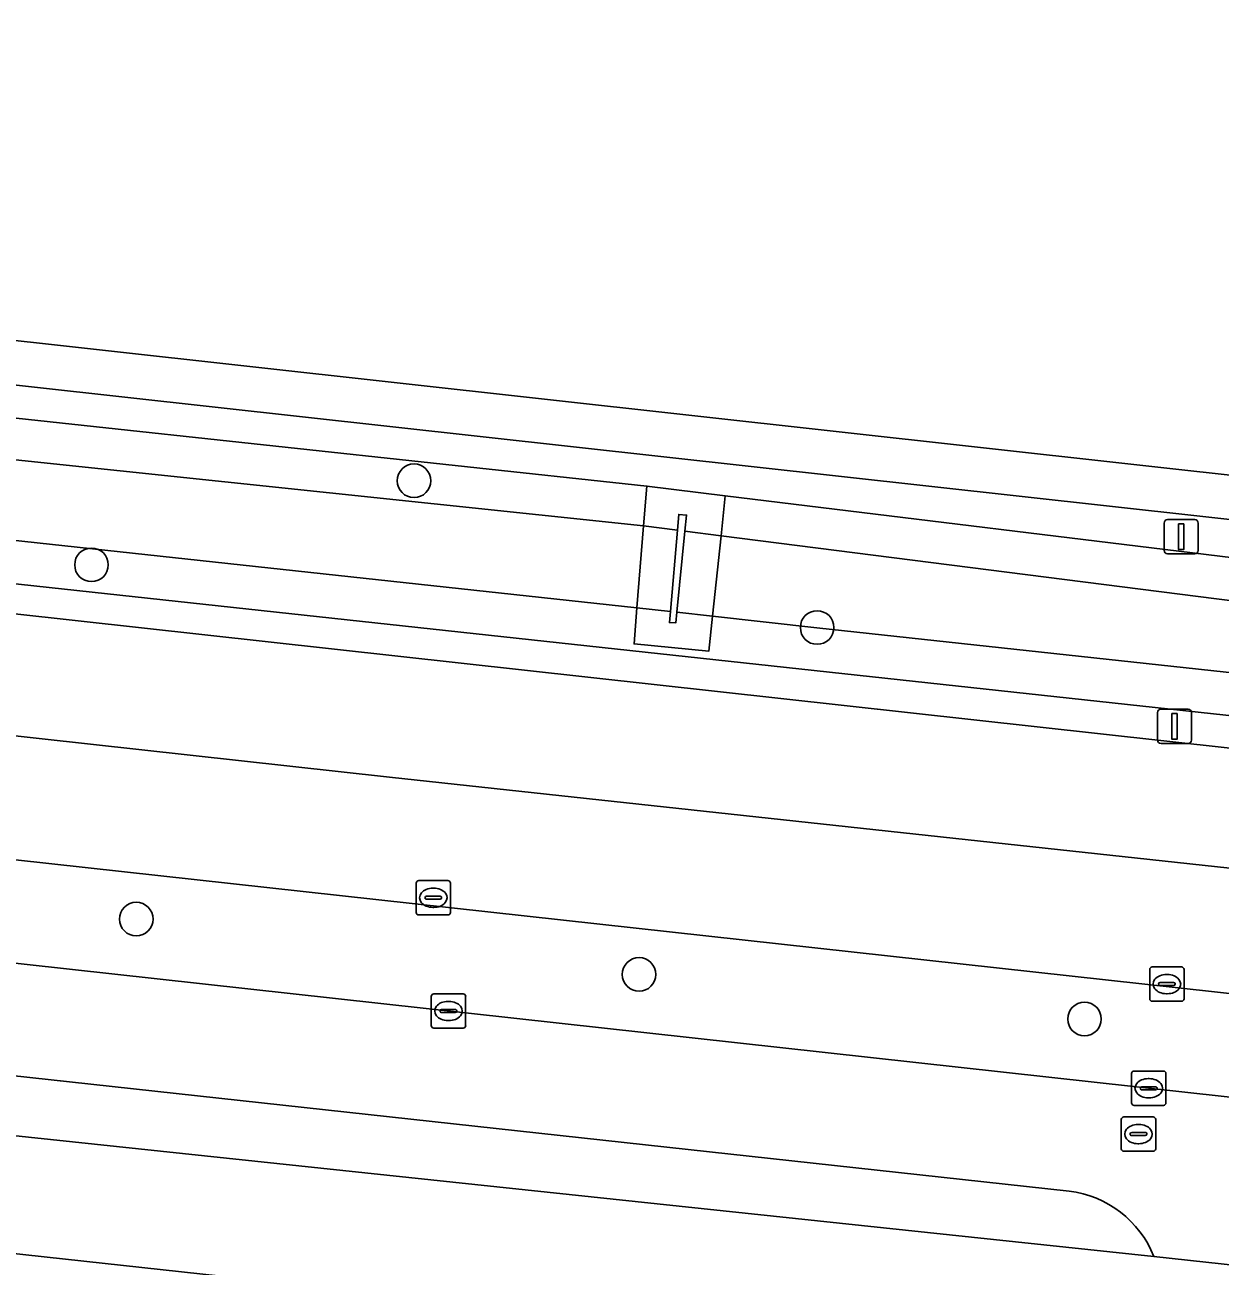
# Model space of a CAD drawing. Extents: x 162184 to 163154, y 385507 to 386516.
# Drawn here: x 162480.91 to 162515.72, y 386437.26 to 386473.4 of the extents above; entities that cross this region are included whole.
import ezdxf

# ---------------------------------------------------------------- set-up
doc = ezdxf.new("R2010")
doc.units = 0
for name, color, linetype in [('IMGEO_Berm_groen', 7, 'Continuous'), ('IMGEO_Boom', 7, 'Continuous'), ('IMGEO_Fietspad_gesloten', 7, 'Continuous'), ('IMGEO_Kolk', 7, 'Continuous'), ('IMGEO_Lichtmast', 7, 'Continuous'), ('IMGEO_Muur', 7, 'Continuous'), ('IMGEO_Oever', 7, 'Continuous'), ('IMGEO_OVBaan_gesloten', 7, 'Continuous'), ('IMGEO_Rijbaan_lokaal_open', 7, 'Continuous'), ('IMGEO_Rijbaan_regionaal_gesloten', 7, 'Continuous'), ('IMGEO_Rioolput', 7, 'Continuous'), ('IMGEO_Terreindeel_open', 7, 'Continuous'), ('IMGEO_Voetpad_open', 7, 'Continuous'), ('IMGEO_Waterloop', 7, 'Continuous')]:
    doc.layers.add(name, color=color, linetype=linetype)

msp = doc.modelspace()

# ---------------------------------------------------------------- linework, layer by layer
at = {"layer": 'IMGEO_Berm_groen'}
for points in [[(162541.252, 386456.199), (162397.539, 386472.113), (162395.318, 386472.359), (162394.948, 386471.487), (162397.779, 386471.186), (162400.841, 386470.909), (162402.12, 386470.769), (162422.559, 386468.367), (162447.197, 386465.623), (162450.483, 386465.257), (162465.526, 386463.582), (162499.024, 386459.971), (162501.305, 386459.689), (162516.904, 386457.789), (162537.483, 386455.491)], [(162570.818, 386447.339), (162569.607, 386447.487), (162568.012, 386447.875), (162562.087, 386448.548), (162547.314, 386449.891), (162535.294, 386451.198), (162450.21, 386460.422), (162446.971, 386460.788), (162401.545, 386466.031), (162397.25, 386466.468), (162393.017, 386466.943), (162392.606, 386465.976)], [(162392.606, 386465.976), (162396.664, 386465.528), (162542.092, 386449.462), (162563.316, 386447.453)], [(162613.988, 386438.091), (162606.697, 386438.297), (162597.59, 386438.678), (162578.374, 386439.662), (162558.009, 386441.049), (162541.026, 386442.441), (162445.632, 386452.94), (162395.715, 386458.384), (162389.661, 386459.044), (162389.661, 386459.044), (162388.471, 386456.244)], [(162388.471, 386456.244), (162388.471, 386456.244), (162395.33, 386455.487), (162519.79, 386441.76)], [(162511.316, 386439.442), (162452.562, 386445.864), (162394.901, 386452.259), (162387.143, 386453.119), (162386.302, 386451.14)], [(162386.302, 386451.14), (162410.16, 386448.539), (162420.849, 386447.373), (162445.492, 386444.783), (162513.786, 386437.543)]]:
    msp.add_lwpolyline(points, dxfattribs=at)
msp.add_arc((162510.951, 386436.411), 3.052, 21.7592, 83.1328, dxfattribs=at)
at = {"layer": 'IMGEO_Boom'}
for centre in [(162492.242, 386460.126), (162482.85, 386457.679), (162503.98, 386455.853), (162484.153, 386447.364), (162498.795, 386445.753), (162511.766, 386444.454)]:
    msp.add_circle(centre, 0.489, dxfattribs=at)
at = {"layer": 'IMGEO_Fietspad_gesloten'}
for points in [[(162420.849, 386447.373), (162410.16, 386448.539), (162409.778, 386445.416), (162413.301, 386445.028), (162415.005, 386444.81), (162431.632, 386443.01), (162440.398, 386442.014), (162453.79, 386440.539), (162465.837, 386439.248), (162475.78, 386438.147), (162491.163, 386436.474), (162495.383, 386436.058), (162512.845, 386434.099), (162535.416, 386431.622), (162535.473, 386431.8), (162546.282, 386431.799), (162555.818, 386431.981)], [(162619.523, 386432.354), (162616.897, 386432.615), (162613.714, 386432.942), (162606.078, 386434.165), (162566.111, 386435.21), (162535.834, 386435.272), (162524.914, 386436.329), (162513.786, 386437.543), (162445.492, 386444.783), (162420.849, 386447.373)]]:
    msp.add_lwpolyline(points, dxfattribs=at)
at = {"layer": 'IMGEO_Kolk'}
for p, q in [((162492.304, 386447.558), (162492.304, 386448.41)), ((162492.379, 386448.484), (162493.231, 386448.484)), ((162492.792, 386448.264), (162492.817, 386448.264)), ((162493.305, 386448.41), (162493.305, 386447.558)), ((162492.563, 386447.978), (162492.563, 386447.99)), ((162493.001, 386447.941), (162492.603, 386447.941)), ((162492.606, 386448.027), (162493.004, 386448.027)), ((162493.047, 386447.99), (162493.047, 386447.978)), ((162492.815, 386447.704), (162492.79, 386447.704)), ((162493.231, 386447.484), (162492.379, 386447.484)), ((162513.664, 386445.045), (162513.664, 386445.897)), ((162513.739, 386445.971), (162514.591, 386445.971)), ((162514.152, 386445.751), (162514.177, 386445.751)), ((162514.665, 386445.897), (162514.665, 386445.045)), ((162513.923, 386445.465), (162513.923, 386445.477)), ((162514.361, 386445.428), (162513.963, 386445.428)), ((162513.966, 386445.514), (162514.364, 386445.514)), ((162514.407, 386445.477), (162514.407, 386445.465)), ((162492.745, 386444.262), (162492.745, 386445.114)), ((162492.82, 386445.188), (162493.672, 386445.188)), ((162493.233, 386444.968), (162493.258, 386444.968)), ((162493.746, 386445.114), (162493.746, 386444.262)), ((162514.591, 386444.971), (162513.739, 386444.971)), ((162514.175, 386445.191), (162514.15, 386445.191)), ((162493.004, 386444.682), (162493.004, 386444.694)), ((162493.442, 386444.645), (162493.044, 386444.645)), ((162493.047, 386444.731), (162493.445, 386444.731)), ((162493.488, 386444.694), (162493.488, 386444.682)), ((162493.256, 386444.408), (162493.231, 386444.408)), ((162493.672, 386444.188), (162492.82, 386444.188)), ((162513.135, 386442.013), (162513.135, 386442.865)), ((162513.21, 386442.939), (162514.062, 386442.939)), ((162514.136, 386442.865), (162514.136, 386442.013)), ((162513.394, 386442.433), (162513.394, 386442.445)), ((162513.437, 386442.482), (162513.835, 386442.482)), ((162513.623, 386442.719), (162513.648, 386442.719)), ((162513.878, 386442.445), (162513.878, 386442.433)), ((162513.832, 386442.396), (162513.434, 386442.396)), ((162513.646, 386442.159), (162513.621, 386442.159)), ((162514.062, 386441.939), (162513.21, 386441.939))]:
    msp.add_line(p, q, dxfattribs=at)
for points in [[(162492.304, 386447.558), (162492.304, 386448.41)], [(162492.379, 386448.484), (162493.231, 386448.484)], [(162493.305, 386448.41), (162493.305, 386447.558)], [(162493.231, 386447.484), (162492.379, 386447.484)], [(162513.664, 386445.045), (162513.664, 386445.897)], [(162513.739, 386445.971), (162514.591, 386445.971)], [(162514.665, 386445.897), (162514.665, 386445.045)], [(162492.745, 386444.262), (162492.745, 386445.114)], [(162492.82, 386445.188), (162493.672, 386445.188)], [(162493.746, 386445.114), (162493.746, 386444.262)], [(162514.591, 386444.971), (162513.739, 386444.971)], [(162493.672, 386444.188), (162492.82, 386444.188)], [(162513.135, 386442.013), (162513.135, 386442.865)], [(162513.21, 386442.939), (162514.062, 386442.939)], [(162514.136, 386442.865), (162514.136, 386442.013)], [(162514.062, 386441.939), (162513.21, 386441.939)]]:
    msp.add_lwpolyline(points, dxfattribs=at)
for centre, radius, start, end in [((162492.381, 386448.408), 0.0765, 91.552, 178.448), ((162492.381, 386448.408), 0.0765, 91.552, 178.448), ((162493.229, 386448.408), 0.0765, 1.552, 88.448), ((162493.229, 386448.408), 0.0765, 1.552, 88.448), ((162492.603, 386447.987), 0.0403, 85.8775, 175.7526), ((162492.6, 386447.977), 0.0366, 178.938, 274.7102), ((162493.004, 386447.984), 0.043, 264.8664, 352.4533), ((162493.008, 386447.989), 0.0386, 1.7309, 96.639), ((162492.381, 386447.56), 0.0765, 181.552, 268.448), ((162492.381, 386447.56), 0.0765, 181.552, 268.448), ((162493.229, 386447.56), 0.0765, 271.552, 358.448), ((162493.229, 386447.56), 0.0765, 271.552, 358.448), ((162513.741, 386445.895), 0.0765, 91.552, 178.448), ((162513.741, 386445.895), 0.0765, 91.552, 178.448), ((162514.589, 386445.895), 0.0765, 1.552, 88.448), ((162514.589, 386445.895), 0.0765, 1.552, 88.448), ((162513.963, 386445.474), 0.0403, 85.8775, 175.7526), ((162513.96, 386445.464), 0.0366, 178.938, 274.7102), ((162514.364, 386445.471), 0.043, 264.8664, 352.4533), ((162514.368, 386445.476), 0.0386, 1.7309, 96.639), ((162492.822, 386445.112), 0.0765, 91.552, 178.448), ((162492.822, 386445.112), 0.0765, 91.552, 178.448), ((162493.67, 386445.112), 0.0765, 1.552, 88.448), ((162493.67, 386445.112), 0.0765, 1.552, 88.448), ((162513.741, 386445.047), 0.0765, 181.552, 268.448), ((162513.741, 386445.047), 0.0765, 181.552, 268.448), ((162514.589, 386445.047), 0.0765, 271.552, 358.448), ((162514.589, 386445.047), 0.0765, 271.552, 358.448), ((162493.044, 386444.691), 0.0403, 85.8775, 175.7526), ((162493.041, 386444.681), 0.0366, 178.938, 274.7102), ((162493.445, 386444.688), 0.043, 264.8664, 352.4533), ((162493.449, 386444.693), 0.0386, 1.7309, 96.639), ((162492.822, 386444.264), 0.0765, 181.552, 268.448), ((162492.822, 386444.264), 0.0765, 181.552, 268.448), ((162493.67, 386444.264), 0.0765, 271.552, 358.448), ((162493.67, 386444.264), 0.0765, 271.552, 358.448), ((162513.212, 386442.863), 0.0765, 91.552, 178.448), ((162513.212, 386442.863), 0.0765, 91.552, 178.448), ((162514.06, 386442.863), 0.0765, 1.552, 88.448), ((162514.06, 386442.863), 0.0765, 1.552, 88.448), ((162513.434, 386442.442), 0.0403, 85.8775, 175.7526), ((162513.431, 386442.432), 0.0366, 178.938, 274.7102), ((162513.835, 386442.439), 0.043, 264.8664, 352.4533), ((162513.839, 386442.444), 0.0386, 1.7309, 96.639), ((162513.212, 386442.015), 0.0765, 181.552, 268.448), ((162513.212, 386442.015), 0.0765, 181.552, 268.448), ((162514.06, 386442.015), 0.0765, 271.552, 358.448), ((162514.06, 386442.015), 0.0765, 271.552, 358.448)]:
    msp.add_arc(centre, radius, start, end, dxfattribs=at)
for centre, major_axis, ratio, start_param, end_param in [((162492.791, 386447.984), (-0.387, 0.002), 0.722429, 4.712389, 7.853982), ((162492.816, 386447.984), (-0.39, 0.002), 0.717154, 1.570796, 4.712389), ((162514.151, 386445.471), (-0.387, 0.002), 0.722429, 4.712389, 7.853982), ((162514.176, 386445.471), (-0.39, 0.002), 0.717154, 1.570796, 4.712389), ((162493.232, 386444.688), (-0.387, 0.002), 0.722429, 4.712389, 7.853982), ((162493.257, 386444.688), (-0.39, 0.002), 0.717154, 1.570796, 4.712389), ((162513.622, 386442.439), (-0.387, 0.002), 0.722429, 4.712389, 7.853982), ((162513.647, 386442.439), (-0.39, 0.002), 0.717154, 1.570796, 4.712389)]:
    msp.add_ellipse(centre, major_axis=major_axis, ratio=ratio, start_param=start_param, end_param=end_param, dxfattribs=at)
at = {"layer": 'IMGEO_Lichtmast'}
for p, q in [((162514.087, 386458.096), (162514.087, 386458.896)), ((162514.087, 386458.896), (162514.087, 386458.096)), ((162514.187, 386458.996), (162514.977, 386458.996)), ((162514.977, 386458.996), (162514.187, 386458.996)), ((162515.077, 386458.896), (162515.077, 386458.096)), ((162515.077, 386458.096), (162515.077, 386458.896)), ((162514.977, 386457.996), (162514.187, 386457.996)), ((162514.187, 386457.996), (162514.977, 386457.996)), ((162513.893, 386452.575), (162513.893, 386453.375)), ((162513.893, 386453.375), (162513.893, 386452.575)), ((162513.993, 386453.475), (162514.783, 386453.475)), ((162514.783, 386453.475), (162513.993, 386453.475)), ((162514.883, 386453.375), (162514.883, 386452.575)), ((162514.883, 386452.575), (162514.883, 386453.375)), ((162514.783, 386452.475), (162513.993, 386452.475)), ((162513.993, 386452.475), (162514.783, 386452.475))]:
    msp.add_line(p, q, dxfattribs=at)
for points in [[(162514.507, 386458.871), (162514.657, 386458.871), (162514.657, 386458.121), (162514.507, 386458.121), (162514.507, 386458.871)], [(162514.313, 386453.35), (162514.463, 386453.35), (162514.463, 386452.6), (162514.313, 386452.6), (162514.313, 386453.35)]]:
    msp.add_lwpolyline(points, dxfattribs=at)
for centre, start, end in [((162514.187, 386458.896), 90, 180), ((162514.187, 386458.896), 90, 180), ((162514.977, 386458.896), 0, 90), ((162514.977, 386458.896), 360, 90), ((162514.187, 386458.096), 180, 270), ((162514.187, 386458.096), 180, 270), ((162514.977, 386458.096), 270, 0), ((162514.977, 386458.096), 270, 0), ((162513.993, 386453.375), 90, 180), ((162513.993, 386453.375), 90, 180), ((162514.783, 386453.375), 0, 90), ((162514.783, 386453.375), 360, 90), ((162513.993, 386452.575), 180, 270), ((162513.993, 386452.575), 180, 270), ((162514.783, 386452.575), 270, 0), ((162514.783, 386452.575), 270, 0)]:
    msp.add_arc(centre, 0.1, start, end, dxfattribs=at)
at = {"layer": 'IMGEO_Muur'}
msp.add_lwpolyline([(162500.131, 386458.66), (162500.178, 386459.127), (162499.953, 386459.145), (162499.913, 386458.687), (162499.709, 386456.316), (162499.681, 386455.996), (162499.864, 386455.989), (162499.895, 386456.296)], close=True, dxfattribs=at)
at = {"layer": 'IMGEO_Oever'}
for points in [[(162465.526, 386463.582), (162450.483, 386465.257), (162450.412, 386464.006), (162465.392, 386462.338), (162498.929, 386458.813), (162499.024, 386459.971)], [(162450.281, 386461.673), (162450.21, 386460.422), (162535.294, 386451.198), (162547.314, 386449.891), (162562.087, 386448.548), (162568.012, 386447.875), (162569.607, 386447.487), (162569.668, 386448.173), (162547.534, 386450.888), (162535.429, 386452.442), (162503.967, 386455.847), (162500.937, 386456.183), (162500.83, 386455.165), (162498.649, 386455.377), (162498.734, 386456.422)]]:
    msp.add_lwpolyline(points, close=True, dxfattribs=at)
msp.add_lwpolyline([(162516.904, 386457.789), (162501.305, 386459.689), (162501.183, 386458.526), (162516.756, 386456.546), (162537.345, 386454.247), (162539.593, 386453.974)], dxfattribs=at)
at = {"layer": 'IMGEO_OVBaan_gesloten'}
for points in [[(162396.664, 386465.528), (162396.21, 386462.111), (162406.715, 386460.85), (162416.064, 386459.823), (162491.528, 386451.501), (162547.284, 386445.463), (162551.416, 386445.062), (162555.447, 386444.671), (162559.41, 386444.34), (162567.276, 386443.682), (162576.152, 386443.107), (162579.336, 386442.9), (162583.396, 386442.637), (162599.951, 386441.893), (162609.875, 386441.447), (162617.174, 386441.294), (162617.184, 386444.599), (162610.14, 386444.739), (162591.544, 386445.541)], [(162563.316, 386447.453), (162542.092, 386449.462), (162396.664, 386465.528)]]:
    msp.add_lwpolyline(points, dxfattribs=at)
msp.add_lwpolyline([(162396.21, 386462.111), (162395.715, 386458.384), (162445.632, 386452.94), (162541.026, 386442.441), (162558.009, 386441.049), (162578.374, 386439.662), (162597.59, 386438.678), (162606.697, 386438.297), (162613.988, 386438.091), (162617.163, 386437.987), (162617.174, 386441.294), (162609.875, 386441.447), (162599.951, 386441.893), (162583.396, 386442.637), (162579.336, 386442.9), (162576.152, 386443.107), (162567.276, 386443.682), (162559.41, 386444.34), (162555.447, 386444.671), (162551.416, 386445.062), (162547.284, 386445.463), (162491.528, 386451.501), (162416.064, 386459.823), (162406.715, 386460.85)], close=True, dxfattribs=at)
at = {"layer": 'IMGEO_Rijbaan_lokaal_open'}
for points in [[(162519.79, 386441.76), (162395.33, 386455.487), (162388.471, 386456.244), (162388.471, 386456.244), (162387.143, 386453.119)], [(162387.143, 386453.119), (162394.901, 386452.259), (162452.562, 386445.864), (162511.316, 386439.442)], [(162513.786, 386437.543), (162524.914, 386436.329)]]:
    msp.add_lwpolyline(points, dxfattribs=at)
msp.add_arc((162510.951, 386436.411), 3.052, 21.7592, 83.1328, dxfattribs=at)
at = {"layer": 'IMGEO_Rijbaan_regionaal_gesloten'}
msp.add_lwpolyline([(162617.109, 386453.314), (162551.46, 386456.355), (162397.71, 386473.402), (162397.539, 386472.113), (162541.252, 386456.199)], dxfattribs=at)
at = {"layer": 'IMGEO_Rioolput'}
for p, q in [((162512.837, 386440.678), (162512.837, 386441.53)), ((162512.912, 386441.604), (162513.764, 386441.604)), ((162513.325, 386441.384), (162513.35, 386441.384)), ((162513.838, 386441.53), (162513.838, 386440.678)), ((162513.096, 386441.098), (162513.096, 386441.11)), ((162513.534, 386441.061), (162513.136, 386441.061)), ((162513.139, 386441.147), (162513.537, 386441.147)), ((162513.58, 386441.11), (162513.58, 386441.098)), ((162513.348, 386440.824), (162513.323, 386440.824)), ((162513.764, 386440.604), (162512.912, 386440.604))]:
    msp.add_line(p, q, dxfattribs=at)
for points in [[(162512.837, 386440.678), (162512.837, 386441.53)], [(162512.912, 386441.604), (162513.764, 386441.604)], [(162513.838, 386441.53), (162513.838, 386440.678)], [(162513.764, 386440.604), (162512.912, 386440.604)]]:
    msp.add_lwpolyline(points, dxfattribs=at)
for centre, radius, start, end in [((162512.914, 386441.528), 0.0765, 91.552, 178.448), ((162512.914, 386441.528), 0.0765, 91.552, 178.448), ((162513.762, 386441.528), 0.0765, 1.552, 88.448), ((162513.762, 386441.528), 0.0765, 1.552, 88.448), ((162513.136, 386441.107), 0.0403, 85.8775, 175.7526), ((162513.133, 386441.097), 0.0366, 178.938, 274.7102), ((162513.537, 386441.104), 0.043, 264.8664, 352.4533), ((162513.541, 386441.109), 0.0386, 1.7309, 96.639), ((162512.914, 386440.68), 0.0765, 181.552, 268.448), ((162512.914, 386440.68), 0.0765, 181.552, 268.448), ((162513.762, 386440.68), 0.0765, 271.552, 358.448), ((162513.762, 386440.68), 0.0765, 271.552, 358.448)]:
    msp.add_arc(centre, radius, start, end, dxfattribs=at)
for centre, major_axis, ratio, start_param, end_param in [((162513.324, 386441.104), (-0.387, 0.002), 0.722429, 4.712389, 7.853982), ((162513.349, 386441.104), (-0.39, 0.002), 0.717154, 1.570796, 4.712389)]:
    msp.add_ellipse(centre, major_axis=major_axis, ratio=ratio, start_param=start_param, end_param=end_param, dxfattribs=at)
at = {"layer": 'IMGEO_Terreindeel_open'}
for points in [[(162501.305, 386459.689), (162499.024, 386459.971), (162498.929, 386458.813), (162499.913, 386458.687), (162499.953, 386459.145), (162500.178, 386459.127), (162500.131, 386458.66), (162501.183, 386458.526)], [(162499.913, 386458.687), (162498.929, 386458.813), (162498.734, 386456.422), (162499.709, 386456.316)], [(162501.183, 386458.526), (162500.131, 386458.66), (162499.895, 386456.296), (162500.937, 386456.183)], [(162500.937, 386456.183), (162499.895, 386456.296), (162499.864, 386455.989), (162499.681, 386455.996), (162499.709, 386456.316), (162498.734, 386456.422), (162498.649, 386455.377), (162500.83, 386455.165)]]:
    msp.add_lwpolyline(points, close=True, dxfattribs=at)
at = {"layer": 'IMGEO_Voetpad_open'}
msp.add_lwpolyline([(162568.529, 386428.701), (162547.725, 386430.257), (162542.087, 386430.897), (162535.416, 386431.622), (162512.845, 386434.099), (162495.383, 386436.058), (162491.163, 386436.474), (162475.78, 386438.147), (162465.837, 386439.248), (162453.79, 386440.539), (162440.398, 386442.014), (162431.632, 386443.01), (162415.005, 386444.81), (162413.301, 386445.028), (162409.778, 386445.416), (162394.61, 386447.087), (162389.581, 386447.627), (162385.018, 386448.116), (162385.017, 386448.116), (162384.093, 386445.942)], dxfattribs=at)
at = {"layer": 'IMGEO_Waterloop'}
msp.add_lwpolyline([(162450.412, 386464.006), (162450.281, 386461.673), (162498.734, 386456.422), (162498.929, 386458.813), (162465.392, 386462.338)], close=True, dxfattribs=at)
for points in [[(162501.183, 386458.526), (162500.937, 386456.183), (162503.967, 386455.847), (162535.429, 386452.442), (162547.534, 386450.888), (162569.668, 386448.173), (162569.708, 386448.624), (162554.559, 386450.535), (162550.634, 386451.498), (162548.461, 386452.148)], [(162539.593, 386453.974), (162537.345, 386454.247), (162516.756, 386456.546), (162501.183, 386458.526)]]:
    msp.add_lwpolyline(points, dxfattribs=at)

doc.saveas('drawing.dxf')
